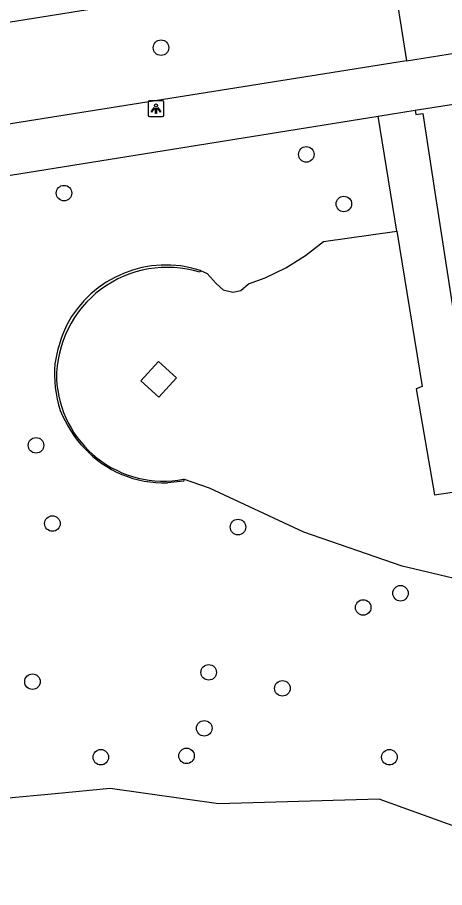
# Model space of a CAD drawing. Extents: x 160077 to 160945, y 386481 to 387498.
# Drawn here: x 160593.4 to 160620.3, y 387002 to 387056.8 of the extents above; entities that cross this region are included whole.
import ezdxf

# ---------------------------------------------------------------- set-up
doc = ezdxf.new("R2010")
doc.units = 0
for name, color, linetype in [('IMGEO_Boom', 7, 'Continuous'), ('IMGEO_Groenvoorziening', 7, 'Continuous'), ('IMGEO_Lichtpunt', 7, 'Continuous'), ('IMGEO_Muur', 7, 'Continuous'), ('IMGEO_Pand', 7, 'Continuous'), ('IMGEO_Voetpad_open', 7, 'Continuous')]:
    doc.layers.add(name, color=color, linetype=linetype)

msp = doc.modelspace()

# ---------------------------------------------------------------- linework, layer by layer
at = {"layer": 'IMGEO_Boom'}
for centre in [(160602.458, 387054.862), (160611.599, 387048.153), (160596.356, 387045.716), (160613.963, 387045.035), (160594.594, 387029.857), (160595.627, 387024.941), (160607.303, 387024.717), (160617.527, 387020.555), (160615.18, 387019.661), (160605.46, 387015.583), (160594.37, 387014.996), (160610.097, 387014.577), (160605.18, 387012.064), (160598.672, 387010.248), (160604.063, 387010.332), (160616.828, 387010.248)]:
    msp.add_circle(centre, 0.489, dxfattribs=at)
at = {"layer": 'IMGEO_Groenvoorziening'}
for points in [[(160614.762, 387059.932), (160615.036, 387059.975), (160615.016, 387060.165), (160616.885, 387060.535), (160617.91, 387054.042)], [(160538.348, 387047.784), (160601.152, 387057.778)], [(160617.291, 387043.326), (160616.113, 387050.565)], [(160604.94, 387040.852), (160605.356, 387040.656), (160605.938, 387040.025), (160606.367, 387039.631), (160606.98, 387039.48), (160607.474, 387039.596), (160607.957, 387040.004), (160609.004, 387040.396), (160610.309, 387041.028), (160611.542, 387041.793), (160612.687, 387042.682), (160617.291, 387043.326)], [(160617.291, 387043.326), (160618.883, 387033.548), (160618.503, 387033.408), (160619.675, 387026.755), (160634.446, 387028.948), (160634.967, 387026.051), (160645.46, 387027.698)], [(160602.326, 387032.885), (160601.196, 387033.911), (160602.293, 387035.119), (160603.423, 387034.093), (160602.326, 387032.885)], [(160647.931, 387011.797), (160646.34, 387012.194), (160645.057, 387012.565), (160644.406, 387012.865), (160643.214, 387013.66), (160642.14, 387014.667), (160641.684, 387014.951), (160640.697, 387015.368), (160635.207, 387017.73), (160629.459, 387019.378), (160623.661, 387020.839), (160617.624, 387022.255), (160611.443, 387024.389), (160605.518, 387027.158), (160603.876, 387027.721)], [(160649.771, 386999.952), (160644.113, 386996.103), (160638.068, 386996.121), (160633.003, 387000), (160632.397, 387000.464), (160626.325, 387001.923), (160622.522, 387005.33), (160616.195, 387007.601), (160606.077, 387007.322), (160599.27, 387008.284), (160595.797, 387007.95), (160592.631, 387007.646), (160583.759, 387006.039), (160578.213, 387004.239), (160572.442, 387001.315), (160564.789, 386994.146), (160560.692, 386990.368), (160555.153, 386988.451), (160549.847, 386991.246), (160546.316, 386997.419)]]:
    msp.add_lwpolyline(points, dxfattribs=at)
at = {"layer": 'IMGEO_Lichtpunt'}
for p, q in [((160602.546, 387051.524), (160601.738, 387051.524)), ((160602.546, 387051.524), (160601.738, 387051.524)), ((160601.644, 387051.429), (160601.644, 387050.622)), ((160601.644, 387051.429), (160601.644, 387050.622)), ((160602.64, 387050.622), (160602.64, 387051.429)), ((160602.64, 387050.622), (160602.64, 387051.429)), ((160601.738, 387050.528), (160602.546, 387050.528)), ((160601.738, 387050.528), (160602.546, 387050.528))]:
    msp.add_line(p, q, dxfattribs=at)
for points in [[(160602.018, 387051.093), (160602.057, 387051.065), (160601.869, 387050.803), (160601.831, 387050.83), (160602.018, 387051.093)], [(160602.12, 387051.045), (160602.167, 387051.045), (160602.167, 387050.723), (160602.12, 387050.723), (160602.12, 387051.045)], [(160602.23, 387051.065), (160602.268, 387051.092), (160602.455, 387050.83), (160602.416, 387050.802), (160602.23, 387051.065)]]:
    msp.add_lwpolyline(points, dxfattribs=at)
msp.add_circle((160602.143, 387051.227), 0.0994, dxfattribs=at)
for centre, start, end in [((160601.738, 387051.429), 90, 180), ((160601.738, 387051.429), 90, 180), ((160602.546, 387051.429), 0, 90), ((160602.546, 387051.429), 0, 90), ((160601.738, 387050.622), 180, 270), ((160601.738, 387050.622), 180, 270), ((160602.546, 387050.622), 270, 0), ((160602.546, 387050.622), 270, 360)]:
    msp.add_arc(centre, 0.0946, start, end, dxfattribs=at)
at = {"layer": 'IMGEO_Muur'}
for points in [[(160604.94, 387040.852), (160604.903, 387040.737)], [(160603.876, 387027.721), (160603.894, 387027.602), (160602.865, 387027.504)]]:
    msp.add_lwpolyline(points, dxfattribs=at)
for centre, radius, start, end in [((160602.842, 387034.089), 6.96, 72.7774, 180.4751), ((160602.764, 387034.157), 7.04, 71.9969, 152.569), ((160604.256, 387033.753), 8.556, 154.7711, 171.7697), ((160603.111, 387034.337), 7.351, 175.0004, 198.1055), ((160602.625, 387034.354), 6.75, 182.7464, 280.6826), ((160602.978, 387034.748), 7.365, 201.4668, 246.1145), ((160602.679, 387034.785), 7.283, 248.3803, 271.4603)]:
    msp.add_arc(centre, radius, start, end, dxfattribs=at)
at = {"layer": 'IMGEO_Pand'}
for points in [[(160618.448, 387050.94), (160626.091, 387052.122)], [(160618.448, 387050.94), (160618.493, 387050.651), (160618.933, 387050.719), (160619.697, 387045.778), (160621.731, 387032.627), (160621.399, 387032.576), (160621.445, 387032.278), (160625.718, 387032.939), (160626.194, 387029.858), (160634.759, 387031.183), (160639.7, 387031.947), (160636.777, 387050.85), (160626.533, 387049.266), (160626.091, 387052.122)]]:
    msp.add_lwpolyline(points, dxfattribs=at)
at = {"layer": 'IMGEO_Voetpad_open'}
for points in [[(160617.91, 387054.042), (160633.635, 387056.544), (160640.928, 387057.656)], [(160617.91, 387054.042), (160541.465, 387041.878)], [(160616.113, 387050.565), (160618.448, 387050.94)], [(160582.114, 387045.108), (160586.174, 387045.76), (160616.113, 387050.565)]]:
    msp.add_lwpolyline(points, dxfattribs=at)

doc.saveas('drawing.dxf')
